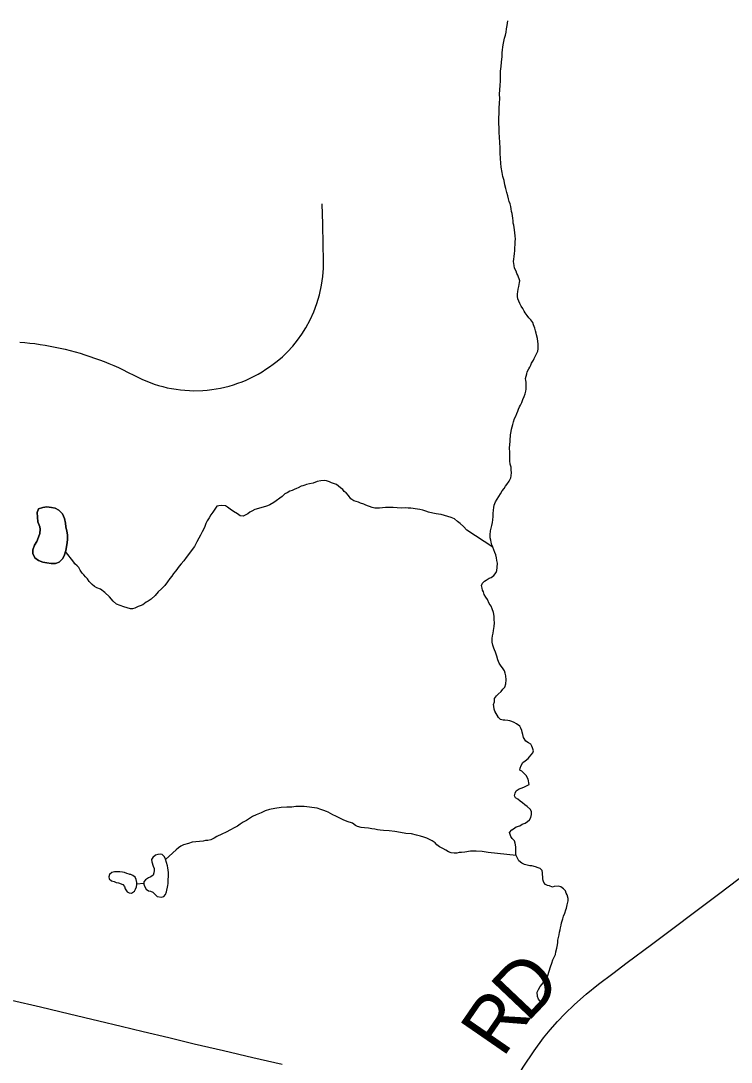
# Model space of a CAD drawing. Extents: x 103424 to 290657, y 38711 to 110967.
# Drawn here: x 214251.653 to 214252.02, y 40213.895 to 40214.433 of the extents above; entities that cross this region are included whole.
import ezdxf

# ---------------------------------------------------------------- set-up
doc = ezdxf.new("R2010")
doc.units = 0
for name, color, linetype in [('GM_X_County_Road', 7, 'Continuous'), ('GM_X_County_Road_Text', 7, 'Continuous'), ('GM_X_Minor_Lake', 7, 'Continuous'), ('GM_X_Minor_River', 7, 'Continuous'), ('GM_X_Township_Road', 7, 'Continuous')]:
    doc.layers.add(name, color=color, linetype=linetype)

msp = doc.modelspace()

# ---------------------------------------------------------------- linework, layer by layer
at = {"layer": 'GM_X_County_Road'}
for points in [[(214251.89324, 40213.85369), (214251.89517, 40213.86016), (214251.89737, 40213.8652), (214251.90227, 40213.87427), (214251.90717, 40213.88335), (214251.91286, 40213.89272), (214251.91853, 40213.90111), (214251.9234, 40213.90777), (214251.92686, 40213.91192), (214251.93066, 40213.9162), (214251.93438, 40213.92026), (214251.93931, 40213.925), (214251.94532, 40213.93032), (214251.95181, 40213.93551), (214251.95921, 40213.9411), (214251.96662, 40213.94668), (214251.97905, 40213.956), (214251.99018, 40213.96434), (214252.00131, 40213.97269), (214252.01372, 40213.98203), (214252.0245, 40213.99015)], [(214251.49055, 40213.96562), (214251.50561, 40213.96184), (214251.51359, 40213.95984), (214251.52156, 40213.95784), (214251.53432, 40213.9547), (214251.54709, 40213.95156), (214251.56218, 40213.94787), (214251.57528, 40213.94467), (214251.58838, 40213.94147), (214251.6035, 40213.9379), (214251.61863, 40213.93434), (214251.63375, 40213.93077), (214251.6486, 40213.92728), (214251.66346, 40213.92377), (214251.67857, 40213.92018), (214251.69368, 40213.91659), (214251.70515, 40213.91386), (214251.71661, 40213.91113), (214251.72979, 40213.90798), (214251.74297, 40213.90482), (214251.7581, 40213.90126), (214251.77322, 40213.89771), (214251.78834, 40213.89415)]]:
    msp.add_lwpolyline(points, dxfattribs=at)
at = {"layer": 'GM_X_Minor_Lake'}
for points in [[(214251.66328, 40214.17061), (214251.66309, 40214.17175), (214251.66213, 40214.17441), (214251.66194, 40214.17669), (214251.66174, 40214.17916), (214251.66249, 40214.18106), (214251.66477, 40214.18183), (214251.66686, 40214.18203), (214251.66914, 40214.18185), (214251.67104, 40214.18147), (214251.67294, 40214.18034), (214251.67485, 40214.17844), (214251.67599, 40214.17617), (214251.67638, 40214.1737), (214251.67658, 40214.1718), (214251.67715, 40214.16952), (214251.67754, 40214.16762), (214251.67754, 40214.16534), (214251.67736, 40214.16344), (214251.67661, 40214.15964), (214251.67585, 40214.15735), (214251.6751, 40214.15545), (214251.6732, 40214.15354), (214251.67131, 40214.15278), (214251.66903, 40214.15277), (214251.66675, 40214.15314), (214251.66466, 40214.15351), (214251.66256, 40214.15446), (214251.66066, 40214.15578), (214251.65952, 40214.15806), (214251.65951, 40214.15996), (214251.66045, 40214.16224), (214251.66159, 40214.16415), (214251.66253, 40214.16643), (214251.6631, 40214.16833), (214251.66328, 40214.17061)], [(214251.67754, 40214.16534), (214251.67754, 40214.16762), (214251.67715, 40214.16952), (214251.67658, 40214.1718), (214251.67638, 40214.1737), (214251.67599, 40214.17617), (214251.67485, 40214.17844), (214251.67294, 40214.18034), (214251.67104, 40214.18147), (214251.66914, 40214.18185), (214251.66686, 40214.18203), (214251.66477, 40214.18183), (214251.66249, 40214.18106), (214251.66174, 40214.17916), (214251.66194, 40214.17669), (214251.66213, 40214.17441), (214251.66309, 40214.17175), (214251.66328, 40214.17061)], [(214251.66328, 40214.17061), (214251.6631, 40214.16833), (214251.66253, 40214.16643), (214251.66159, 40214.16415), (214251.66045, 40214.16224), (214251.65951, 40214.15996), (214251.65952, 40214.15806), (214251.66066, 40214.15578), (214251.66256, 40214.15446), (214251.66466, 40214.15351), (214251.66675, 40214.15314), (214251.66903, 40214.15277), (214251.67131, 40214.15278), (214251.6732, 40214.15354), (214251.6751, 40214.15545), (214251.67585, 40214.15735), (214251.67661, 40214.15964), (214251.67736, 40214.16344), (214251.67754, 40214.16534)], [(214251.72932, 40213.98647), (214251.72953, 40213.9876), (214251.72964, 40213.99329), (214251.72947, 40213.99444), (214251.7293, 40213.99558), (214251.72913, 40213.99672), (214251.72806, 40214.00016), (214251.72752, 40214.00131), (214251.72641, 40214.00247), (214251.72527, 40214.00268), (214251.72413, 40214.00251), (214251.72299, 40214.00215), (214251.72146, 40214.00104), (214251.72087, 40213.99991), (214251.72103, 40213.99877), (214251.72175, 40213.99648), (214251.72229, 40213.99533), (214251.72227, 40213.99419), (214251.72206, 40213.99306), (214251.72166, 40213.99192), (214251.72051, 40213.991), (214251.71936, 40213.99045), (214251.71783, 40213.98953), (214251.71686, 40213.98841), (214251.71684, 40213.98727), (214251.71719, 40213.98612), (214251.71811, 40213.98459)], [(214251.70974, 40213.99221), (214251.70936, 40213.99234), (214251.70805, 40213.99275), (214251.70692, 40213.99315), (214251.70579, 40213.99336), (214251.70447, 40213.99357), (214251.70314, 40213.9936), (214251.70182, 40213.99362), (214251.7003, 40213.99327), (214251.69914, 40213.99215), (214251.69874, 40213.99102), (214251.69891, 40213.98988), (214251.70021, 40213.9889)], [(214251.70021, 40213.9889), (214251.70153, 40213.9885), (214251.70266, 40213.9881), (214251.70379, 40213.98789), (214251.70605, 40213.98709), (214251.70697, 40213.98593), (214251.70733, 40213.98479), (214251.70824, 40213.98325), (214251.70937, 40213.98266), (214251.7105, 40213.98264), (214251.71204, 40213.98356), (214251.71262, 40213.98469), (214251.71303, 40213.98582), (214251.71324, 40213.98696), (214251.71326, 40213.98809), (214251.71291, 40213.98962), (214251.71236, 40213.99077), (214251.71125, 40213.99174), (214251.71012, 40213.99214), (214251.70974, 40213.99221)], [(214251.71811, 40213.98459), (214251.71923, 40213.98381), (214251.72036, 40213.9836), (214251.72149, 40213.983), (214251.7226, 40213.98203), (214251.72372, 40213.98087), (214251.72598, 40213.98045), (214251.72731, 40213.98081), (214251.72809, 40213.98193), (214251.72869, 40213.98325), (214251.72932, 40213.98647)]]:
    msp.add_lwpolyline(points, dxfattribs=at)
at = {"layer": 'GM_X_Minor_River'}
msp.add_line((214251.71684, 40213.98753), (214251.71324, 40213.98727), dxfattribs=at)
for points in [[(214251.90915, 40214.30383), (214251.90836, 40214.30534), (214251.90815, 40214.30685), (214251.90794, 40214.3078), (214251.90792, 40214.30875), (214251.90809, 40214.31008), (214251.90826, 40214.31142), (214251.90842, 40214.31294), (214251.90858, 40214.31427), (214251.90857, 40214.31522), (214251.90855, 40214.31617), (214251.90872, 40214.31732), (214251.9087, 40214.31827), (214251.90869, 40214.31922), (214251.90886, 40214.32036), (214251.90864, 40214.32207), (214251.90861, 40214.32359), (214251.90839, 40214.32511), (214251.90818, 40214.32643), (214251.90797, 40214.32757), (214251.90776, 40214.32871), (214251.90774, 40214.32985), (214251.90752, 40214.33118), (214251.90731, 40214.3325), (214251.9071, 40214.33364), (214251.90689, 40214.33459), (214251.90667, 40214.3361), (214251.90646, 40214.33724), (214251.90606, 40214.33856), (214251.90566, 40214.33989), (214251.90525, 40214.34121), (214251.90485, 40214.34272), (214251.90444, 40214.34443), (214251.90383, 40214.34651), (214251.90342, 40214.3484), (214251.903, 40214.35068), (214251.90239, 40214.35276), (214251.90197, 40214.35484), (214251.90154, 40214.35749), (214251.90132, 40214.35958), (214251.90108, 40214.36205), (214251.90104, 40214.36471), (214251.90098, 40214.36756), (214251.90075, 40214.37022), (214251.9007, 40214.37307), (214251.90046, 40214.37553), (214251.90033, 40214.38257), (214251.90047, 40214.3858), (214251.90043, 40214.38808), (214251.90057, 40214.39056), (214251.90072, 40214.39303), (214251.90068, 40214.39531), (214251.90083, 40214.39759), (214251.90098, 40214.39969), (214251.90112, 40214.40216), (214251.90108, 40214.40444), (214251.90122, 40214.40711), (214251.90156, 40214.40958), (214251.90171, 40214.41187), (214251.90204, 40214.41473), (214251.902, 40214.41663), (214251.90217, 40214.41815), (214251.90233, 40214.41948), (214251.9025, 40214.42082), (214251.90285, 40214.42253), (214251.9032, 40214.42425), (214251.90374, 40214.42578), (214251.90409, 40214.42731), (214251.90425, 40214.42902), (214251.9046, 40214.43074), (214251.90493, 40214.43322)], [(214251.89586, 40214.16614), (214251.89583, 40214.16766), (214251.89598, 40214.16975), (214251.89634, 40214.17109), (214251.89669, 40214.17243), (214251.89705, 40214.17395), (214251.89721, 40214.17548), (214251.89737, 40214.17719), (214251.89734, 40214.17871), (214251.8975, 40214.18043), (214251.89767, 40214.18176), (214251.89784, 40214.1829), (214251.89856, 40214.18463), (214251.90115, 40214.18886), (214251.90207, 40214.19039), (214251.903, 40214.19155), (214251.90374, 40214.19271), (214251.90448, 40214.19367), (214251.90559, 40214.1954), (214251.90651, 40214.19713), (214251.90668, 40214.19808), (214251.90684, 40214.1998), (214251.90663, 40214.20112), (214251.9066, 40214.20264), (214251.90619, 40214.20416), (214251.90597, 40214.20586), (214251.90594, 40214.20757), (214251.90591, 40214.20909), (214251.90589, 40214.21042), (214251.90586, 40214.21233), (214251.90601, 40214.21423), (214251.90617, 40214.21594), (214251.90615, 40214.21727), (214251.90631, 40214.21842), (214251.9063, 40214.21937), (214251.90665, 40214.22108), (214251.90682, 40214.22223), (214251.90718, 40214.22338), (214251.90753, 40214.22471), (214251.90789, 40214.22605), (214251.90843, 40214.22777), (214251.90898, 40214.22892), (214251.90952, 40214.23026), (214251.91007, 40214.2316), (214251.91043, 40214.23256), (214251.91098, 40214.23371), (214251.91153, 40214.23467), (214251.91208, 40214.23601), (214251.91262, 40214.23754), (214251.91335, 40214.23908), (214251.9139, 40214.24042), (214251.91425, 40214.24194), (214251.91442, 40214.2429), (214251.9144, 40214.24423), (214251.91437, 40214.24556), (214251.91436, 40214.24651), (214251.91415, 40214.24745), (214251.91413, 40214.24841), (214251.91466, 40214.25089), (214251.91483, 40214.25184), (214251.91575, 40214.25338), (214251.91631, 40214.25434), (214251.91686, 40214.2553), (214251.91722, 40214.25626), (214251.91814, 40214.25779), (214251.91851, 40214.25875), (214251.91942, 40214.26048), (214251.91998, 40214.26144), (214251.92034, 40214.26258), (214251.92051, 40214.26373), (214251.92067, 40214.26487), (214251.92065, 40214.26639), (214251.92044, 40214.26753), (214251.92022, 40214.26905), (214251.91981, 40214.27094), (214251.9196, 40214.27189), (214251.9192, 40214.27302), (214251.9188, 40214.27434), (214251.9182, 40214.27604), (214251.91779, 40214.27737), (214251.91682, 40214.27868), (214251.91585, 40214.2798), (214251.91488, 40214.28093), (214251.91391, 40214.28224), (214251.91332, 40214.28318), (214251.91273, 40214.2845), (214251.91175, 40214.28581), (214251.91116, 40214.28714), (214251.91057, 40214.28826), (214251.91017, 40214.28959), (214251.90996, 40214.29073), (214251.90993, 40214.29206), (214251.9101, 40214.2932), (214251.91027, 40214.29453), (214251.91062, 40214.29587), (214251.91079, 40214.29701), (214251.91097, 40214.29797), (214251.91114, 40214.29892), (214251.91014, 40214.30176), (214251.90955, 40214.30269), (214251.90915, 40214.30383)], [(214251.89709, 40214.16122), (214251.88382, 40214.17011), (214251.88208, 40214.17198), (214251.88034, 40214.17346), (214251.879, 40214.17458), (214251.87745, 40214.17588), (214251.87573, 40214.17661), (214251.87401, 40214.17715), (214251.87229, 40214.17769), (214251.87057, 40214.17823), (214251.86905, 40214.1784), (214251.86791, 40214.17857), (214251.86619, 40214.17891), (214251.8639, 40214.17944), (214251.86257, 40214.1798), (214251.86104, 40214.18034), (214251.85952, 40214.1807), (214251.85818, 40214.18086), (214251.85704, 40214.18103), (214251.85609, 40214.18121), (214251.85476, 40214.18137), (214251.85343, 40214.18135), (214251.8519, 40214.18151), (214251.8502, 40214.18148), (214251.84772, 40214.18162), (214251.84563, 40214.18178), (214251.84354, 40214.18174), (214251.84165, 40214.18171), (214251.84013, 40214.18168), (214251.83861, 40214.18146), (214251.83728, 40214.18144), (214251.83614, 40214.18142), (214251.83481, 40214.18177), (214251.83156, 40214.18305), (214251.8306, 40214.18341), (214251.82888, 40214.18395), (214251.82773, 40214.1845), (214251.82659, 40214.18486), (214251.82544, 40214.18522), (214251.8239, 40214.18633), (214251.82254, 40214.18802), (214251.82138, 40214.18933), (214251.82042, 40214.19007), (214251.81964, 40214.19101), (214251.81848, 40214.19194), (214251.81752, 40214.19287), (214251.81637, 40214.19361), (214251.81484, 40214.19415), (214251.81388, 40214.19452), (214251.81273, 40214.19507), (214251.8112, 40214.19561), (214251.81006, 40214.19578), (214251.80835, 40214.19556), (214251.80646, 40214.19514), (214251.80439, 40214.19435), (214251.8025, 40214.19393), (214251.80098, 40214.19371), (214251.80004, 40214.19332), (214251.7991, 40214.19292), (214251.79815, 40214.19271), (214251.79665, 40214.19193), (214251.7957, 40214.19153), (214251.79457, 40214.19113), (214251.79344, 40214.19054), (214251.79231, 40214.19014), (214251.79099, 40214.18935), (214251.78968, 40214.18876), (214251.78837, 40214.18741), (214251.78406, 40214.18429), (214251.78199, 40214.18311), (214251.78086, 40214.18271), (214251.77973, 40214.18231), (214251.77784, 40214.1817), (214251.77614, 40214.18129), (214251.77425, 40214.18069), (214251.77274, 40214.1799), (214251.77161, 40214.17931), (214251.77068, 40214.17853), (214251.76955, 40214.17794), (214251.76823, 40214.17735), (214251.76671, 40214.17751), (214251.76536, 40214.17844), (214251.76325, 40214.17973), (214251.76152, 40214.18084), (214251.76017, 40214.18196), (214251.75902, 40214.1827), (214251.75693, 40214.18285), (214251.7556, 40214.18264), (214251.75466, 40214.18243), (214251.75354, 40214.18089), (214251.75262, 40214.17935), (214251.75151, 40214.178), (214251.75059, 40214.17646), (214251.74966, 40214.17492), (214251.74893, 40214.17358), (214251.74821, 40214.17148), (214251.74711, 40214.16917), (214251.74619, 40214.16745), (214251.74527, 40214.16591), (214251.74435, 40214.16399), (214251.74306, 40214.16169)], [(214251.91317, 40214.03736), (214251.91599, 40214.03874), (214251.91538, 40214.04139), (214251.91439, 40214.04328), (214251.91323, 40214.04459), (214251.91207, 40214.04552), (214251.91111, 40214.04607), (214251.91128, 40214.04721), (214251.91183, 40214.04855), (214251.91275, 40214.05009), (214251.91388, 40214.05087), (214251.91538, 40214.05204), (214251.91612, 40214.053), (214251.91705, 40214.05397), (214251.91779, 40214.05513), (214251.91815, 40214.05608), (214251.91774, 40214.0576), (214251.91735, 40214.05854), (214251.91676, 40214.05948), (214251.91561, 40214.06022), (214251.91426, 40214.06115), (214251.91309, 40214.06303), (214251.91268, 40214.06454), (214251.91228, 40214.06567), (214251.91208, 40214.06662), (214251.91167, 40214.06775), (214251.91109, 40214.06888), (214251.90936, 40214.06999), (214251.9082, 40214.07073), (214251.90705, 40214.07128), (214251.90591, 40214.07164), (214251.90496, 40214.07182), (214251.90343, 40214.07198), (214251.90248, 40214.07196), (214251.90115, 40214.07232), (214251.90018, 40214.07325), (214251.89822, 40214.07664), (214251.89783, 40214.07758), (214251.89761, 40214.0791), (214251.89759, 40214.08005), (214251.89795, 40214.08139), (214251.89811, 40214.0831), (214251.89903, 40214.08445), (214251.89996, 40214.08541), (214251.90146, 40214.08677), (214251.90239, 40214.08793), (214251.90332, 40214.0889), (214251.90386, 40214.09062), (214251.90401, 40214.09271), (214251.90397, 40214.0948), (214251.90357, 40214.09612), (214251.90317, 40214.09745), (214251.90258, 40214.09839), (214251.90122, 40214.10026), (214251.90044, 40214.10139), (214251.89984, 40214.10309), (214251.89923, 40214.10498), (214251.89863, 40214.10706), (214251.89804, 40214.10819), (214251.89764, 40214.10914), (214251.89723, 40214.11065), (214251.89683, 40214.11216), (214251.89679, 40214.11407), (214251.89696, 40214.1154), (214251.89731, 40214.11692), (214251.89748, 40214.11826), (214251.89782, 40214.12036), (214251.89797, 40214.12226), (214251.89794, 40214.12397), (214251.89791, 40214.12568), (214251.8975, 40214.12758), (214251.8969, 40214.12947), (214251.8963, 40214.13079), (214251.89533, 40214.1321), (214251.89434, 40214.13417), (214251.89356, 40214.13549), (214251.89278, 40214.13681), (214251.89237, 40214.13813), (214251.89179, 40214.13907), (214251.89158, 40214.14002), (214251.89136, 40214.14153), (214251.89191, 40214.14268), (214251.89284, 40214.14365), (214251.89378, 40214.14424), (214251.89528, 40214.14522), (214251.89623, 40214.14561), (214251.89773, 40214.14659), (214251.89884, 40214.14813), (214251.8992, 40214.14928), (214251.89936, 40214.1508), (214251.89951, 40214.15309), (214251.8993, 40214.15441), (214251.89908, 40214.15574), (214251.89868, 40214.15725), (214251.89827, 40214.15858), (214251.89768, 40214.1599), (214251.89709, 40214.16122), (214251.89668, 40214.16254), (214251.89628, 40214.16386), (214251.89607, 40214.16481), (214251.89586, 40214.16614)], [(214251.74306, 40214.16169), (214251.7388, 40214.15591), (214251.7375, 40214.15417), (214251.7362, 40214.15263), (214251.73508, 40214.15147), (214251.73434, 40214.15032), (214251.73342, 40214.14897), (214251.7323, 40214.14762), (214251.73138, 40214.14627), (214251.73026, 40214.14511), (214251.72915, 40214.14338), (214251.72767, 40214.14145), (214251.72599, 40214.13971), (214251.72431, 40214.13816), (214251.72282, 40214.13623), (214251.72076, 40214.13448), (214251.71908, 40214.13331), (214251.71813, 40214.13292), (214251.71645, 40214.13155), (214251.71494, 40214.13096), (214251.714, 40214.13056), (214251.7123, 40214.12977), (214251.71098, 40214.12936), (214251.71003, 40214.12935), (214251.70831, 40214.12989), (214251.70659, 40214.13043), (214251.70468, 40214.13115), (214251.70277, 40214.13188), (214251.70103, 40214.13337), (214251.6991, 40214.13562), (214251.69678, 40214.13786), (214251.69447, 40214.13952), (214251.69256, 40214.14025), (214251.6914, 40214.14099), (214251.69025, 40214.14192), (214251.6887, 40214.1436), (214251.68772, 40214.14492), (214251.68675, 40214.14604), (214251.68598, 40214.14698), (214251.68501, 40214.14791), (214251.68404, 40214.14941), (214251.68325, 40214.15073), (214251.68248, 40214.15167), (214251.68132, 40214.1526), (214251.68073, 40214.15354), (214251.67641, 40214.15904)], [(214251.92239, 40213.92536), (214251.92219, 40213.92611), (214251.92142, 40213.92686), (214251.92083, 40213.9278), (214251.92024, 40213.92912), (214251.92001, 40213.9314), (214251.92074, 40213.93274), (214251.92167, 40213.93428), (214251.92259, 40213.93563), (214251.92352, 40213.93678), (214251.92426, 40213.93775), (214251.925, 40213.9389), (214251.92555, 40213.94005), (214251.92627, 40213.94235), (214251.92699, 40213.94445), (214251.92771, 40213.94637), (214251.92825, 40213.94809), (214251.92898, 40213.94981), (214251.92953, 40213.95096), (214251.9297, 40213.9523), (214251.93023, 40213.95421), (214251.93058, 40213.95592), (214251.93075, 40213.95707), (214251.93073, 40213.95821), (214251.93108, 40213.95973), (214251.93144, 40213.96107), (214251.93161, 40213.96241), (214251.93196, 40213.96355), (214251.93213, 40213.9647), (214251.93249, 40213.96603), (214251.93266, 40213.96718), (214251.93302, 40213.96832), (214251.93338, 40213.96928), (214251.93374, 40213.97062), (214251.93428, 40213.97215), (214251.93482, 40213.97387), (214251.93518, 40213.97483), (214251.93553, 40213.97655), (214251.93606, 40213.97865), (214251.93604, 40213.97979), (214251.93563, 40213.98168), (214251.93504, 40213.98262), (214251.93464, 40213.98375), (214251.93367, 40213.98488), (214251.93233, 40213.9858), (214251.93099, 40213.98616), (214251.9289, 40213.98593), (214251.92796, 40213.98573), (214251.92643, 40213.98627), (214251.92548, 40213.98644), (214251.92433, 40213.98699), (214251.92355, 40213.98812), (214251.92315, 40213.98906), (214251.92294, 40213.99001), (214251.92292, 40213.99115), (214251.92291, 40213.9921), (214251.92289, 40213.99305), (214251.92268, 40213.99419), (214251.92171, 40213.99531), (214251.92056, 40213.99567), (214251.91922, 40213.99621), (214251.91732, 40213.99675), (214251.91637, 40213.99673), (214251.91484, 40213.99709), (214251.91351, 40213.99744), (214251.91217, 40213.99799), (214251.91062, 40213.99929), (214251.90925, 40214.00193), (214251.90904, 40214.00288), (214251.90902, 40214.00383), (214251.90899, 40214.00554), (214251.90898, 40214.00649), (214251.90875, 40214.00839), (214251.90835, 40214.00952), (214251.90719, 40214.01083), (214251.90641, 40214.01176), (214251.9058, 40214.01384), (214251.90692, 40214.0152), (214251.90786, 40214.01578), (214251.90917, 40214.01676), (214251.91106, 40214.01736), (214251.91237, 40214.01815), (214251.91388, 40214.01874), (214251.91501, 40214.01952), (214251.91613, 40214.0205), (214251.91687, 40214.02165), (214251.91722, 40214.02318), (214251.9172, 40214.02451), (214251.91661, 40214.02583), (214251.91487, 40214.02732), (214251.91371, 40214.02825), (214251.91256, 40214.02918), (214251.91121, 40214.0301), (214251.91006, 40214.03103), (214251.9089, 40214.03177), (214251.90831, 40214.0329), (214251.90867, 40214.03424), (214251.90922, 40214.03539), (214251.91072, 40214.03637), (214251.91185, 40214.03677), (214251.91317, 40214.03736)], [(214251.90925, 40214.00193), (214251.89479, 40214.00357), (214251.89174, 40214.00409), (214251.88851, 40214.00422), (214251.88566, 40214.00417), (214251.88263, 40214.00373), (214251.88092, 40214.00351), (214251.87978, 40214.00349), (214251.87865, 40214.00328), (214251.87713, 40214.00325), (214251.87561, 40214.00342), (214251.87427, 40214.00396), (214251.87293, 40214.0047), (214251.87139, 40214.00562), (214251.86967, 40214.00654), (214251.86832, 40214.00747), (214251.86735, 40214.00859), (214251.86581, 40214.00952), (214251.86447, 40214.01025), (214251.86313, 40214.01099), (214251.8616, 40214.01153), (214251.85988, 40214.01207), (214251.85778, 40214.0126), (214251.85511, 40214.01313), (214251.85226, 40214.01346), (214251.8494, 40214.01397), (214251.84654, 40214.01449), (214251.84369, 40214.01482), (214251.84065, 40214.01496), (214251.83894, 40214.01512), (214251.8376, 40214.01528), (214251.83627, 40214.01564), (214251.83475, 40214.0158), (214251.83303, 40214.01615), (214251.83094, 40214.01631), (214251.82923, 40214.01646), (214251.82732, 40214.017), (214251.82617, 40214.01755), (214251.82463, 40214.01866), (214251.82195, 40214.01957), (214251.81985, 40214.02048), (214251.81774, 40214.02139), (214251.81602, 40214.02231), (214251.81449, 40214.02305), (214251.81333, 40214.02378), (214251.81218, 40214.02433), (214251.81123, 40214.0247), (214251.80989, 40214.02524), (214251.80836, 40214.02579), (214251.80645, 40214.02651), (214251.79979, 40214.02734), (214251.7977, 40214.02731), (214251.79542, 40214.02727), (214251.79334, 40214.02704), (214251.79068, 40214.02699), (214251.78783, 40214.02675), (214251.78461, 40214.02631), (214251.78178, 40214.02569), (214251.77951, 40214.02508), (214251.77744, 40214.02409), (214251.77499, 40214.0231), (214251.7731, 40214.02211), (214251.77141, 40214.02113), (214251.76991, 40214.02015), (214251.76822, 40214.01917), (214251.76672, 40214.0182), (214251.76522, 40214.01722), (214251.76353, 40214.01624), (214251.76164, 40214.01525), (214251.75939, 40214.01407), (214251.75712, 40214.01308), (214251.75468, 40214.0119), (214251.75317, 40214.01092), (214251.75148, 40214.01013), (214251.74997, 40214.00972), (214251.74883, 40214.0097), (214251.7475, 40214.00949), (214251.74561, 40214.00926), (214251.74371, 40214.00904), (214251.74182, 40214.00882), (214251.73993, 40214.00821), (214251.73747, 40214.0076), (214251.73597, 40214.00681), (214251.73484, 40214.00603), (214251.73353, 40214.00486), (214251.72815, 40213.99989)]]:
    msp.add_lwpolyline(points, dxfattribs=at)
at = {"layer": 'GM_X_Township_Road'}
msp.add_lwpolyline([(214251.65277, 40214.26723), (214251.6554, 40214.267), (214251.65803, 40214.26672), (214251.66066, 40214.2664), (214251.66329, 40214.26602), (214251.6659, 40214.26561), (214251.6685, 40214.26514), (214251.67111, 40214.26464), (214251.67369, 40214.26408), (214251.67627, 40214.26348), (214251.67883, 40214.26284), (214251.68139, 40214.26216), (214251.68395, 40214.26142), (214251.68646, 40214.26064), (214251.68899, 40214.25982), (214251.69148, 40214.25896), (214251.69397, 40214.25806), (214251.69643, 40214.2571), (214251.69889, 40214.25611), (214251.70133, 40214.25507), (214251.70375, 40214.254), (214251.70614, 40214.25287), (214251.70851, 40214.25171), (214251.71206, 40214.24988), (214251.71372, 40214.24903), (214251.7158, 40214.24804), (214251.71794, 40214.24712), (214251.72009, 40214.24627), (214251.72227, 40214.2455), (214251.72447, 40214.2448), (214251.7267, 40214.24419), (214251.72895, 40214.24365), (214251.73122, 40214.24319), (214251.73352, 40214.24281), (214251.7358, 40214.24251), (214251.73812, 40214.24229), (214251.74042, 40214.24215), (214251.74274, 40214.24209), (214251.74736, 40214.24222), (214251.74968, 40214.2424), (214251.75198, 40214.24267), (214251.75428, 40214.24301), (214251.75655, 40214.24344), (214251.7588, 40214.24394), (214251.76105, 40214.24452), (214251.76326, 40214.24518), (214251.76546, 40214.24591), (214251.76761, 40214.24673), (214251.76977, 40214.24762), (214251.77186, 40214.24858), (214251.77394, 40214.24961), (214251.77598, 40214.25072), (214251.77797, 40214.2519), (214251.77991, 40214.25314), (214251.78183, 40214.25446), (214251.78368, 40214.25583), (214251.78581, 40214.25734), (214251.78845, 40214.25963), (214251.79103, 40214.26216), (214251.79379, 40214.26515), (214251.79619, 40214.2682), (214251.79843, 40214.27131), (214251.80054, 40214.2746), (214251.80283, 40214.27877), (214251.80465, 40214.28276), (214251.80629, 40214.28716), (214251.80764, 40214.29162), (214251.8087, 40214.29655), (214251.80934, 40214.30113), (214251.80963, 40214.30535), (214251.80969, 40214.30952), (214251.80958, 40214.31744), (214251.8093, 40214.32805), (214251.80903, 40214.33866)], dxfattribs=at)

# ---------------------------------------------------------------- texts
at = {"layer": 'GM_X_County_Road_Text'}
for s, rotation, p in [('D', 46.5044, (214251.9149, 40213.91536)), ('R', 55.4233, (214251.90239, 40213.89705))]:
    msp.add_text(s, height=0.02841, rotation=rotation, dxfattribs=at).set_placement(p)

doc.saveas('drawing.dxf')
